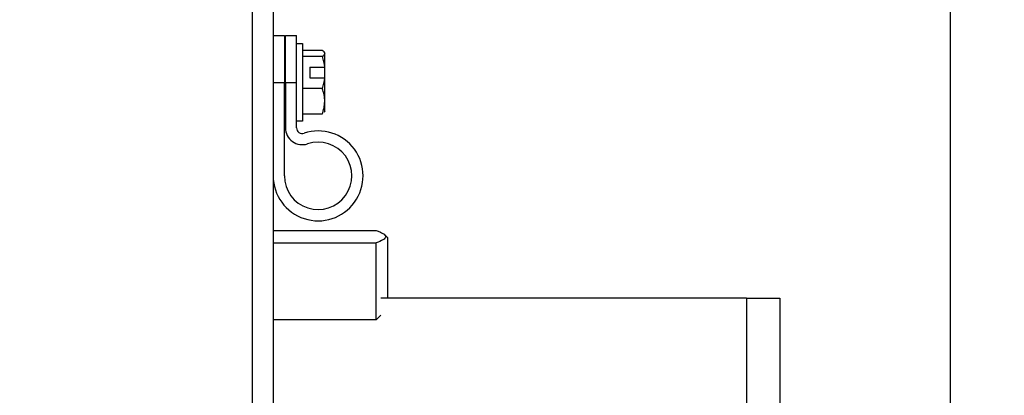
# Model space of a CAD drawing. Header units: inches. Extents: x 170 to 284, y 215 to 248.
# Tile 769 of 1056: x 231.4188 to 231.5966, y 225.7061 to 225.774. Entities that reach past the tile are written whole.
import ezdxf

# ---------------------------------------------------------------- set-up
doc = ezdxf.new("R2010")
doc.units = ezdxf.units.IN
doc.header["$LTSCALE"] = 0.25
doc.header["$MEASUREMENT"] = 0
doc.layers.add('ANNOTATIONS', color=1, linetype='Continuous')
doc.layers.add('RH TOP OF HOOD', color=7, linetype='Continuous')
doc.styles.add('ARIAL', font='arial.ttf', dxfattribs={"height": 0.09375})
doc.dimstyles.new('STANDARD$0', dxfattribs={"dimtxt": 0.09375, "dimasz": 0.09375, "dimexe": 0.03125, "dimexo": 0.046875, "dimgap": 0.09, "dimtad": 0, "dimtih": 1, "dimtoh": 1, "dimdec": 4, "dimzin": 0, "dimdsep": 46, "dimtxsty": 'ARIAL', "dimcen": 0.09, "dimadec": 0, "dimazin": 0, "dimtfac": 1, "dimtdec": 4, "dimtofl": 0, "dimtmove": 0, "dimatfit": 1, "dimfxl": 1, "dimtolj": 1, "dimtzin": 0, "dimarcsym": 0})

# ---------------------------------------------------------------- blocks, each defined once
blk = doc.blocks.new('*D107')
at = {"layer": 'ANNOTATIONS', "color": 0, "lineweight": -2, "transparency": 16777216}
for p, q in [((231.38854, 225.2859), (231.38854, 226.19174)), ((231.5869, 225.65119), (231.5869, 226.19174)), ((231.29479, 226.16049), (231.20104, 226.16049)), ((231.68065, 226.16049), (231.7744, 226.16049))]:
    blk.add_line(p, q, dxfattribs=at)
at = {"layer": 'ANNOTATIONS', "color": 0, "transparency": 16777216}
for points in [[(231.29479, 226.17612), (231.29479, 226.14487), (231.38854, 226.16049)], [(231.68065, 226.17612), (231.68065, 226.14487), (231.5869, 226.16049)]]:
    blk.add_solid(points, dxfattribs=at)
at = {"layer": 'defpoints', "color": 0, "transparency": 16777216}
for p in [(231.5869, 226.16049), (231.5869, 225.60432), (231.38854, 225.23903)]:
    blk.add_point(p, dxfattribs=at)
at = {"layer": 'ANNOTATIONS', "color": 0, "transparency": 16777216, "insert": (231.05716, 226.16049), "char_height": 0.09375, "attachment_point": 5, "style": 'ARIAL'}
blk.add_mtext('\\A1;5"', dxfattribs=at)

msp = doc.modelspace()

# ---------------------------------------------------------------- linework, layer by layer
at = {"layer": 'RH TOP OF HOOD'}
for p, q in [((231.46082, 225.52423), (231.46082, 225.78773)), ((231.46455, 225.78773), (231.46455, 225.52423)), ((231.46455, 225.77111), (231.46659, 225.77111)), ((231.46659, 225.77111), (231.46659, 225.76264)), ((231.46676, 225.77111), (231.46879, 225.77111)), ((231.46676, 225.76264), (231.46676, 225.77111)), ((231.46879, 225.76264), (231.46879, 225.77111)), ((231.46879, 225.76966), (231.46984, 225.76966)), ((231.46984, 225.76966), (231.46984, 225.765)), ((231.4734, 225.7684), (231.46984, 225.7684)), ((231.4734, 225.7673), (231.46984, 225.7673)), ((231.47379, 225.76805), (231.47391, 225.76784)), ((231.47391, 225.76531), (231.47391, 225.76784)), ((231.46984, 225.765), (231.46984, 225.75562)), ((231.4712, 225.76538), (231.4738, 225.76538)), ((231.4712, 225.76538), (231.4712, 225.76346)), ((231.47391, 225.76339), (231.47391, 225.76531)), ((231.4712, 225.76346), (231.4738, 225.76346)), ((231.47391, 225.75744), (231.47391, 225.76339)), ((231.46455, 225.76264), (231.46659, 225.76264)), ((231.46659, 225.74576), (231.46659, 225.76264)), ((231.46676, 225.76264), (231.46879, 225.76264)), ((231.46676, 225.76264), (231.46676, 225.75444)), ((231.46879, 225.75444), (231.46879, 225.76264)), ((231.4734, 225.76154), (231.46984, 225.76154)), ((231.4734, 225.75688), (231.46984, 225.75688)), ((231.47391, 225.75744), (231.47379, 225.75722)), ((231.46984, 225.75562), (231.46879, 225.75562)), ((231.46455, 225.73589), (231.48314, 225.73589)), ((231.48463, 225.73518), (231.48518, 225.73463)), ((231.48518, 225.73463), (231.48518, 225.72368)), ((231.46455, 225.73367), (231.48314, 225.73367)), ((231.48314, 225.71975), (231.48314, 225.73367)), ((231.55001, 225.72368), (231.48399, 225.72368)), ((231.55001, 225.72368), (231.55001, 225.64471)), ((231.55001, 225.72368), (231.55605, 225.72368)), ((231.55605, 225.72368), (231.55605, 225.64243)), ((231.48399, 225.7206), (231.48314, 225.71975)), ((231.48314, 225.71975), (231.46455, 225.71975))]:
    msp.add_line(p, q, dxfattribs=at)
for centre, radius, end in [((231.46981, 225.75444), 0.00305, 288.2729), ((231.46981, 225.75444), 0.00102, 288.2729), ((231.47267, 225.74576), 0.00812, 108.2729), ((231.47267, 225.74576), 0.00609, 108.2729)]:
    msp.add_arc(centre, radius, 180, end, dxfattribs=at)
for points, knots in [([(231.4734, 225.7673), (231.47368, 225.76748), (231.47386, 225.76766), (231.47386, 225.76794), (231.47382, 225.76804), (231.47366, 225.76822), (231.47354, 225.76831), (231.4734, 225.7684)], [0, 0, 0, 0, 0.5, 0.5, 0.75, 0.75, 1, 1, 1, 1]), ([(231.4734, 225.75688), (231.47368, 225.75764), (231.47386, 225.75841), (231.47386, 225.7596), (231.47382, 225.75999), (231.47366, 225.76077), (231.47354, 225.76116), (231.4734, 225.76154)], [0, 0, 0, 0, 0.5, 0.5, 0.75, 0.75, 1, 1, 1, 1]), ([(231.48314, 225.73589), (231.48338, 225.7358), (231.4836, 225.73572), (231.48401, 225.73554), (231.4842, 225.73545), (231.48452, 225.73527), (231.48464, 225.73517), (231.48478, 225.73503), (231.48481, 225.73498), (231.48486, 225.73488), (231.48487, 225.73483), (231.48487, 225.73468), (231.48483, 225.73458), (231.48465, 225.73439), (231.48452, 225.73429), (231.48404, 225.73402), (231.48362, 225.73384), (231.48314, 225.73367)], [0, 0, 0, 0, 0.125, 0.125, 0.25, 0.25, 0.375, 0.375, 0.4375, 0.4375, 0.5, 0.5, 0.625, 0.625, 0.75, 0.75, 1, 1, 1, 1])]:
    msp.add_open_spline(points, degree=3, knots=knots, dxfattribs=at)
for points in [[(231.4734, 225.7673), (231.47359, 225.76667), (231.47373, 225.76602), (231.4738, 225.76538)], [(231.4738, 225.76538), (231.47384, 225.76535), (231.47388, 225.76533), (231.47391, 225.76531)], [(231.4738, 225.76346), (231.47373, 225.7628), (231.47359, 225.76217), (231.4734, 225.76154)], [(231.47391, 225.76339), (231.47388, 225.76342), (231.47384, 225.76344), (231.4738, 225.76346)]]:
    msp.add_open_spline(points, degree=3, dxfattribs=at)

# ---------------------------------------------------------------- dimensions: what is measured, and where the dimension line sits
at = {"layer": 'ANNOTATIONS'}
dim = msp.add_linear_dim(base=(231.5869, 226.16049), p1=(231.38854, 225.23903), p2=(231.5869, 225.60432), text='5"', dimstyle='STANDARD$0', override={"dimarcsym": 1}, dxfattribs=at)
dim.commit()
dim.dimension.update_dxf_attribs({"geometry": '*D107', "text_midpoint": (231.05716, 226.16049), "dimtype": 160})

doc.saveas('drawing.dxf')
